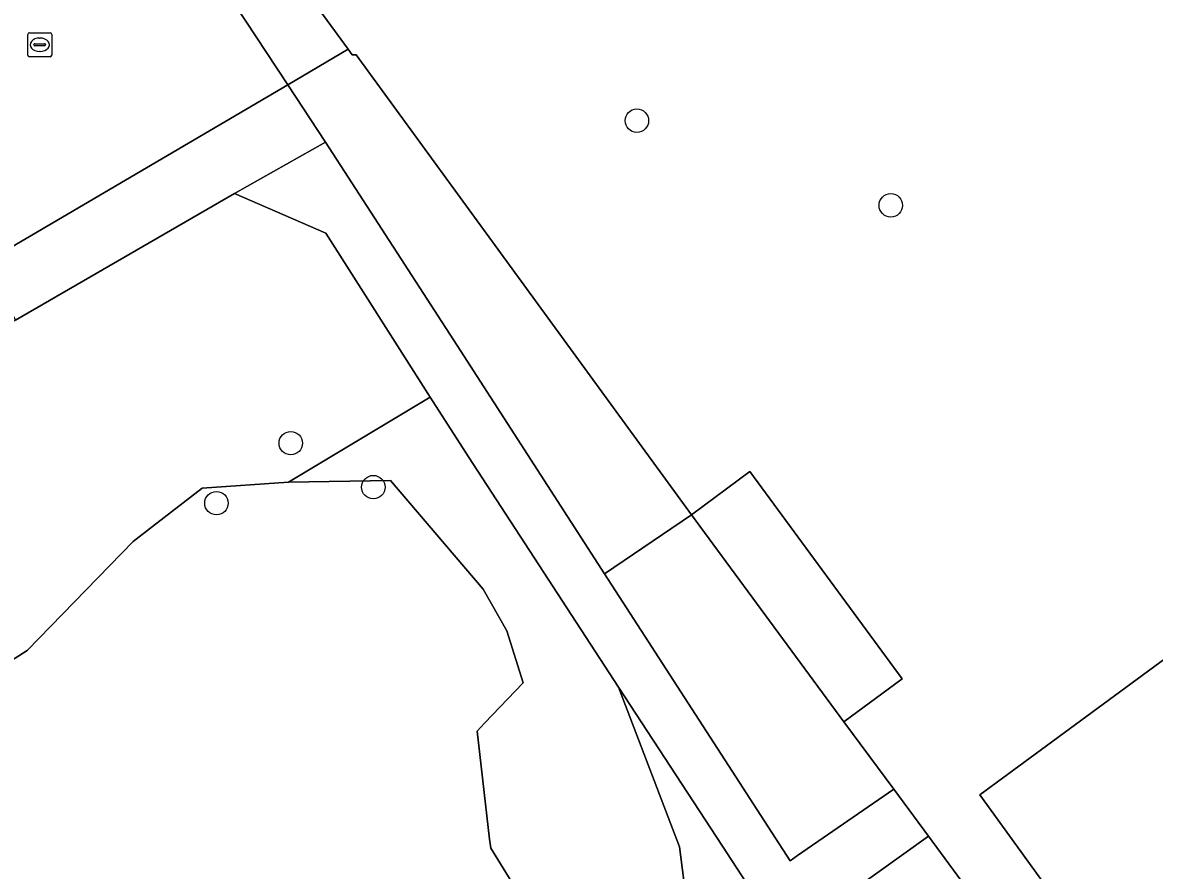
# Model space of a CAD drawing. Extents: x 159716 to 160783, y 383290 to 384031.
# Drawn here: x 160226.9 to 160274.07, y 383372.06 to 383407.41 of the extents above; entities that cross this region are included whole.
import ezdxf

# ---------------------------------------------------------------- set-up
doc = ezdxf.new("R2010")
doc.units = 0
for name, color, linetype in [('IMGEO_Boom', 7, 'Continuous'), ('IMGEO_Erf', 7, 'Continuous'), ('IMGEO_Grasland_overig', 7, 'Continuous'), ('IMGEO_Groenvoorziening', 7, 'Continuous'), ('IMGEO_Hek', 7, 'Continuous'), ('IMGEO_Kolk', 7, 'Continuous'), ('IMGEO_Pand', 7, 'Continuous'), ('IMGEO_Voetpad_open', 7, 'Continuous')]:
    doc.layers.add(name, color=color, linetype=linetype)

msp = doc.modelspace()

# ---------------------------------------------------------------- linework, layer by layer
at = {"layer": 'IMGEO_Boom'}
for centre in [(160252.504, 383403.319), (160263.086, 383399.789), (160238.078, 383389.874), (160241.52, 383388.04), (160234.981, 383387.372)]:
    msp.add_circle(centre, 0.489, dxfattribs=at)
at = {"layer": 'IMGEO_Erf'}
for points in [[(160224.849, 383398.154), (160225.284, 383397.372), (160237.952, 383404.818), (160226.028, 383422.922), (160225.794, 383425.777), (160226.469, 383427.642), (160226.987, 383428.869), (160232.242, 383427.66), (160233.914, 383434.21), (160234.284, 383435.574)], [(160227.67, 383423.775), (160240.466, 383406.296), (160240.637, 383406.063), (160240.804, 383406.063), (160254.786, 383386.886), (160257.205, 383388.688), (160263.559, 383380.049), (160261.129, 383378.262), (160263.215, 383375.442), (160264.656, 383373.483), (160277.235, 383356.377), (160278.085, 383357.364), (160301.613, 383374.189), (160298.857, 383378.593), (160298.993, 383378.677), (160298.708, 383379.138), (160298.777, 383379.203), (160293.308, 383387.317), (160293.224, 383387.219), (160288.434, 383394.307), (160288.518, 383394.38), (160282.758, 383402.909), (160281.735, 383404.401), (160273.085, 383417.014)], [(160253.869, 383360.915), (160246.411, 383372.99), (160246.367, 383373.369), (160245.841, 383377.873), (160246.152, 383378.197), (160247.77, 383379.882), (160247.079, 383382.053), (160246.093, 383383.781), (160242.236, 383388.322), (160237.989, 383388.241), (160234.386, 383388.004), (160232.319, 383386.396), (160231.516, 383385.772), (160227.095, 383381.23), (160221.425, 383377.618)]]:
    msp.add_lwpolyline(points, dxfattribs=at)
msp.add_lwpolyline([(160276.866, 383382.615), (160279.967, 383378.396), (160286.904, 383383.411), (160281.758, 383390.725), (160284.782, 383392.853), (160279.202, 383400.785), (160278.241, 383400.108), (160277.965, 383400.501), (160281.421, 383402.932), (160292.758, 383386.815), (160290.499, 383385.226), (160296.499, 383376.697), (160294.864, 383375.546), (160286.427, 383369.46), (160276.268, 383362.116), (160273.339, 383366.168), (160266.797, 383375.214)], close=True, dxfattribs=at)
at = {"layer": 'IMGEO_Grasland_overig'}
msp.add_lwpolyline([(160240.804, 383406.063), (160240.637, 383406.063), (160240.466, 383406.296), (160237.952, 383404.818), (160239.529, 383402.424), (160245.011, 383393.939), (160251.158, 383384.426), (160254.786, 383386.886)], close=True, dxfattribs=at)
at = {"layer": 'IMGEO_Groenvoorziening'}
for points in [[(160239.541, 383398.629), (160235.736, 383400.289), (160233.064, 383398.741), (160226.605, 383394.998), (160220.254, 383391.373), (160224.938, 383380.719), (160224.147, 383380.255), (160220.93, 383378.367), (160221.195, 383377.966), (160221.425, 383377.618), (160227.095, 383381.23), (160231.516, 383385.772), (160232.319, 383386.396), (160234.386, 383388.004), (160237.989, 383388.241), (160243.894, 383391.792)], [(160254.786, 383386.886), (160251.158, 383384.426), (160258.886, 383372.468), (160259.195, 383372.68), (160263.215, 383375.442), (160261.129, 383378.262)], [(160258.049, 383370.039), (160256.068, 383373.074), (160251.744, 383379.701), (160254.282, 383373.047), (160254.708, 383369.694), (160267.39, 383349.441), (160270.005, 383351.176), (160266.779, 383356.229), (160264.644, 383359.466)], [(160264.656, 383373.483), (160260.256, 383370.336), (160261.955, 383367.722), (160267.93, 383358.532), (160271.787, 383352.588), (160277.076, 383356.305), (160277.235, 383356.377)]]:
    msp.add_lwpolyline(points, close=True, dxfattribs=at)
msp.add_lwpolyline([(160254.708, 383369.694), (160254.282, 383373.047), (160251.744, 383379.701), (160245.479, 383389.302), (160243.894, 383391.792), (160237.989, 383388.241), (160242.236, 383388.322), (160246.093, 383383.781), (160247.079, 383382.053), (160247.77, 383379.882), (160246.152, 383378.197), (160245.841, 383377.873), (160246.367, 383373.369), (160246.411, 383372.99), (160253.869, 383360.915), (160263.613, 383343.914), (160264.625, 383342.477), (160265.239, 383342.812), (160264.913, 383344.162)], dxfattribs=at)
at = {"layer": 'IMGEO_Hek'}
for points in [[(160240.466, 383406.296), (160227.67, 383423.775), (160246.959, 383438.283)], [(160240.637, 383406.063), (160240.466, 383406.296)], [(160240.637, 383406.063), (160240.804, 383406.063), (160254.786, 383386.886)], [(160237.952, 383404.818), (160225.284, 383397.372)], [(160232.319, 383386.396), (160234.386, 383388.004), (160237.989, 383388.241), (160242.236, 383388.322)], [(160242.236, 383388.322), (160246.093, 383383.781), (160247.079, 383382.053), (160247.77, 383379.882), (160246.152, 383378.197)], [(160215.218, 383374.346), (160221.195, 383377.966), (160221.425, 383377.618), (160227.095, 383381.23), (160231.516, 383385.772), (160232.319, 383386.396)], [(160246.152, 383378.197), (160245.841, 383377.873), (160246.367, 383373.369)], [(160261.129, 383378.262), (160263.215, 383375.442)], [(160246.367, 383373.369), (160246.411, 383372.99), (160253.869, 383360.915)]]:
    msp.add_lwpolyline(points, dxfattribs=at)
at = {"layer": 'IMGEO_Kolk'}
for p, q in [((160227.118, 383406.056), (160227.118, 383406.908)), ((160227.193, 383406.982), (160228.045, 383406.982)), ((160227.606, 383406.762), (160227.631, 383406.762)), ((160228.119, 383406.908), (160228.119, 383406.056)), ((160227.377, 383406.476), (160227.377, 383406.488)), ((160227.815, 383406.439), (160227.417, 383406.439)), ((160227.42, 383406.525), (160227.818, 383406.525)), ((160227.861, 383406.488), (160227.861, 383406.476)), ((160228.045, 383405.982), (160227.193, 383405.982)), ((160227.629, 383406.202), (160227.604, 383406.202))]:
    msp.add_line(p, q, dxfattribs=at)
for points in [[(160227.118, 383406.056), (160227.118, 383406.908)], [(160227.193, 383406.982), (160228.045, 383406.982)], [(160228.119, 383406.908), (160228.119, 383406.056)], [(160228.045, 383405.982), (160227.193, 383405.982)]]:
    msp.add_lwpolyline(points, dxfattribs=at)
for centre, radius, start, end in [((160227.195, 383406.906), 0.0765, 91.552, 178.448), ((160227.195, 383406.906), 0.0765, 91.552, 178.448), ((160228.043, 383406.906), 0.0765, 1.552, 88.448), ((160228.043, 383406.906), 0.0765, 1.552, 88.448), ((160227.417, 383406.485), 0.0403, 85.8775, 175.7526), ((160227.414, 383406.475), 0.0366, 178.938, 274.7102), ((160227.818, 383406.482), 0.043, 264.8664, 352.4533), ((160227.822, 383406.487), 0.0386, 1.7309, 96.639), ((160227.195, 383406.058), 0.0765, 181.552, 268.448), ((160227.195, 383406.058), 0.0765, 181.552, 268.448), ((160228.043, 383406.058), 0.0765, 271.552, 358.448), ((160228.043, 383406.058), 0.0765, 271.552, 358.448)]:
    msp.add_arc(centre, radius, start, end, dxfattribs=at)
for centre, major_axis, ratio, start_param, end_param in [((160227.605, 383406.482), (-0.387, 0.002), 0.722429, 4.712389, 7.853982), ((160227.63, 383406.482), (-0.39, 0.002), 0.717154, 1.570796, 4.712389)]:
    msp.add_ellipse(centre, major_axis=major_axis, ratio=ratio, start_param=start_param, end_param=end_param, dxfattribs=at)
at = {"layer": 'IMGEO_Pand'}
for points in [[(160254.786, 383386.886), (160261.129, 383378.262), (160263.559, 383380.049), (160257.205, 383388.688)], [(160286.427, 383369.46), (160279.967, 383378.396), (160276.866, 383382.615), (160266.797, 383375.214), (160273.339, 383366.168), (160276.268, 383362.116)]]:
    msp.add_lwpolyline(points, close=True, dxfattribs=at)
at = {"layer": 'IMGEO_Voetpad_open'}
for points in [[(160227.67, 383423.775), (160225.794, 383425.777), (160226.028, 383422.922), (160237.952, 383404.818), (160240.466, 383406.296)], [(160233.064, 383398.741), (160235.736, 383400.289), (160239.529, 383402.424), (160237.952, 383404.818), (160225.284, 383397.372), (160226.605, 383394.998)]]:
    msp.add_lwpolyline(points, close=True, dxfattribs=at)
for points in [[(160251.158, 383384.426), (160245.011, 383393.939), (160239.529, 383402.424), (160235.736, 383400.289), (160239.541, 383398.629), (160243.894, 383391.792), (160245.479, 383389.302), (160251.744, 383379.701), (160256.068, 383373.074), (160258.049, 383370.039), (160264.644, 383359.466), (160266.779, 383356.229), (160270.005, 383351.176), (160271.14, 383349.452)], [(160273.26, 383350.291), (160272.679, 383351.167), (160271.787, 383352.588), (160267.93, 383358.532), (160261.955, 383367.722), (160260.256, 383370.336), (160264.656, 383373.483), (160263.215, 383375.442), (160259.195, 383372.68), (160258.886, 383372.468), (160251.158, 383384.426)]]:
    msp.add_lwpolyline(points, dxfattribs=at)

doc.saveas('drawing.dxf')
